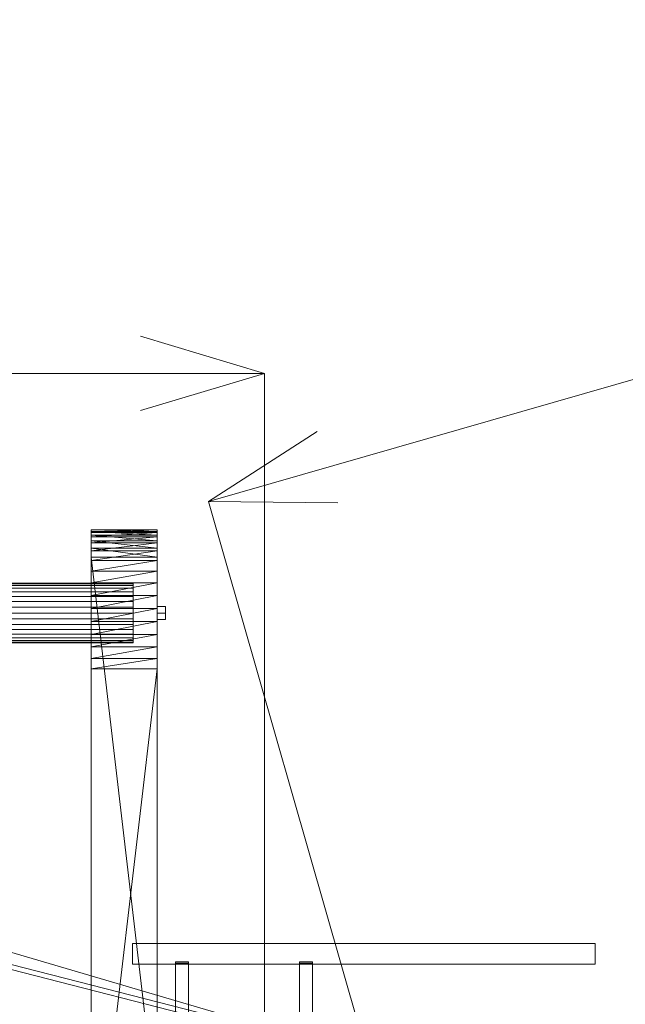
# Model space of a CAD drawing. Header units: millimetres. Extents: x -2233 to 61924, y -68080 to 6847.
# Tile 343 of 656: x 2304 to 3036, y -35363 to -34172. Entities that reach past the tile are written whole.
import ezdxf

# ---------------------------------------------------------------- set-up
doc = ezdxf.new("R2010")
doc.units = ezdxf.units.MM
for name, color, linetype, lineweight in [('COTAS_P', 1, 'Continuous', 0), ('frontal_C04', 7, 'Continuous', 0), ('frontal_secador', 7, 'Continuous', 0)]:
    doc.layers.add(name, color=color, linetype=linetype, lineweight=lineweight)
doc.dimstyles.new('R19_100', dxfattribs={"dimtxt": 250, "dimasz": 150, "dimexe": 150, "dimexo": 80, "dimgap": 100, "dimtad": 1, "dimtih": 1, "dimtoh": 1, "dimdsep": 46, "dimcen": 0.09, "dimadec": 0, "dimazin": 0, "dimtfac": 1, "dimtdec": 4, "dimtofl": 0, "dimtmove": 0, "dimatfit": 3, "dimfxl": 1, "dimtolj": 1, "dimtzin": 0, "dimarcsym": 0})

# ---------------------------------------------------------------- blocks, each defined once
blk = doc.blocks.new('DIM_R27_48')
at = {"layer": 'COTAS_P'}
for p, q in [((-1750, -34600), (-1600, -34555)), ((2600, -34600), (2450, -34555)), ((-1750, -35500), (-1750, -34600)), ((-1750, -34600), (2600, -34600)), ((-1750, -34600), (-1600, -34645)), ((2600, -34600), (2450, -34645)), ((2600, -35500), (2600, -34600))]:
    blk.add_line(p, q, dxfattribs=at)
blk.add_text('4350 P', height=250, dxfattribs=at).set_placement((425, -34500))
blk = doc.blocks.new('DIM_R27_49')
at = {"layer": 'COTAS_P'}
for p, q in [((2531.9, -34754.9), (6515, -33612.7)), ((6515, -33612.7), (6358.4, -33610.8)), ((6515, -33612.7), (6383.2, -33697.3)), ((6763.1, -34477.9), (6515, -33612.7)), ((2531.9, -34754.9), (2663.7, -34670.3)), ((2780, -35620), (2531.9, -34754.9)), ((2531.9, -34754.9), (2688.5, -34756.8))]:
    blk.add_line(p, q, dxfattribs=at)
blk.add_text('4143.62 P', height=250, rotation=16, dxfattribs=at).set_placement((4495.9, -34087.7))

msp = doc.modelspace()

# ---------------------------------------------------------------- linework, layer by layer
at = {"layer": 'frontal_C04'}
for p, q in [((2629.541, -35399.241), (1529.541, -35076.741)), ((2624.025, -35406.022), (1514.118, -35122.276)), ((2625.511, -35400.209), (1515.604, -35116.463)), ((2440, -35290), (3000, -35290)), ((2440, -35290), (2440, -35315)), ((3000, -35315), (3000, -35290)), ((2492, -35313.73), (2492, -35312.27)), ((2492, -35312.27), (2508, -35312.27)), ((2492, -35517.27), (2492, -35312.27)), ((2508, -35312.27), (2508, -35313.73)), ((2508, -35517.27), (2508, -35312.27)), ((2642, -35313.73), (2642, -35312.27)), ((2642, -35312.27), (2658, -35312.27)), ((2642, -35517.27), (2642, -35312.27)), ((2658, -35312.27), (2658, -35313.73)), ((2658, -35517.27), (2658, -35312.27)), ((2440, -35315), (3000, -35315)), ((2508, -35313.73), (2492, -35313.73)), ((2492, -35518.73), (2492, -35313.73)), ((2508, -35313.73), (2508, -35518.73)), ((2658, -35313.73), (2642, -35313.73)), ((2642, -35518.73), (2642, -35313.73)), ((2658, -35313.73), (2658, -35518.73))]:
    msp.add_line(p, q, dxfattribs=at)
at = {"layer": 'frontal_secador'}
for p, q in [((2390, -34789.148), (2390, -34795.776)), ((2390, -34791.246), (2390, -34789.148)), ((2390, -34792.393), (2390, -34789.148)), ((2390, -34789.148), (2390, -34789.534)), ((2390, -34789.148), (2390, -34811.626)), ((2390, -34805.193), (2390, -34789.148)), ((2390, -34789.148), (2390, -35529.09)), ((2390, -34853.63), (2390, -34789.148)), ((2470, -34791.246), (2390, -34789.148)), ((2470, -34789.148), (2390, -34789.148)), ((2470, -34789.148), (2390, -34789.534)), ((2470, -34795.776), (2470, -34789.148)), ((2470, -34789.148), (2470, -34791.246)), ((2470, -34789.148), (2470, -34792.393)), ((2470, -34789.534), (2470, -34789.148)), ((2470, -34811.626), (2470, -34789.148)), ((2470, -34789.148), (2470, -34805.193)), ((2470, -35529.09), (2470, -34789.148)), ((2470, -34789.148), (2470, -34853.63)), ((2390, -34789.534), (2390, -34792.393)), ((2470, -34789.534), (2390, -34789.534)), ((2470, -34789.534), (2390, -34792.393)), ((2390, -34795.776), (2390, -34791.246)), ((2470, -34795.776), (2390, -34791.246)), ((2470, -34791.246), (2390, -34791.246)), ((2390, -34805.193), (2390, -34792.393)), ((2390, -34792.393), (2390, -34797.656)), ((2470, -34792.393), (2390, -34792.393)), ((2470, -34792.393), (2390, -34797.656)), ((2390, -34795.776), (2390, -34811.626)), ((2390, -34802.625), (2390, -34795.776)), ((2470, -34802.625), (2390, -34795.776)), ((2470, -34795.776), (2390, -34795.776)), ((2390, -34797.656), (2390, -34805.193)), ((2470, -34797.656), (2390, -34797.656)), ((2470, -34797.656), (2390, -34805.193)), ((2470, -34792.393), (2470, -34789.534)), ((2470, -34791.246), (2470, -34795.776)), ((2470, -34792.393), (2470, -34805.193)), ((2470, -34797.656), (2470, -34792.393)), ((2470, -34811.626), (2470, -34795.776)), ((2470, -34795.776), (2470, -34802.625)), ((2470, -34805.193), (2470, -34797.656)), ((2390, -34811.626), (2390, -34802.625)), ((2470, -34811.626), (2390, -34802.625)), ((2470, -34802.625), (2390, -34802.625)), ((2390, -34826.293), (2390, -34805.193)), ((2390, -34805.193), (2390, -34814.817)), ((2390, -34853.63), (2390, -34805.193)), ((2470, -34805.193), (2390, -34805.193)), ((2470, -34805.193), (2390, -34814.817)), ((2390, -34811.626), (2390, -35502.557)), ((2390, -34822.557), (2390, -34811.626)), ((2390, -34811.626), (2390, -35529.09)), ((2470, -34822.557), (2390, -34811.626)), ((2470, -34811.626), (2390, -34811.626)), ((2470, -34802.625), (2470, -34811.626)), ((2470, -34805.193), (2470, -34826.293)), ((2470, -34814.817), (2470, -34805.193)), ((2470, -34805.193), (2470, -34853.63)), ((2470, -35502.557), (2470, -34811.626)), ((2470, -34811.626), (2470, -34822.557)), ((2470, -35529.09), (2470, -34811.626)), ((2390, -34814.817), (2390, -34826.293)), ((2470, -34814.817), (2390, -34814.817)), ((2470, -34814.817), (2390, -34826.293)), ((2390, -35502.557), (2390, -34822.557)), ((2470, -35502.557), (2390, -34822.557)), ((2470, -34822.557), (2390, -34822.557)), ((2470, -34826.293), (2470, -34814.817)), ((2470, -34822.557), (2470, -35502.557)), ((2390, -34853.63), (2390, -34826.293)), ((2390, -34826.293), (2390, -34839.338)), ((2470, -34826.293), (2390, -34826.293)), ((2470, -34826.293), (2390, -34839.338)), ((2470, -34826.293), (2470, -34853.63)), ((2470, -34839.338), (2470, -34826.293)), ((2390, -34839.338), (2390, -34853.63)), ((2470, -34839.338), (2390, -34839.338)), ((2470, -34839.338), (2390, -34853.63)), ((2470, -34853.63), (2470, -34839.338)), ((2441, -34854), (2266, -34854)), ((2441, -34854.692), (2266, -34854.692)), ((2441, -34856.74), (2266, -34856.74)), ((2441, -34860.067), (2266, -34860.067)), ((2390, -34884.527), (2390, -34853.63)), ((2390, -34853.63), (2390, -34868.818)), ((2390, -34915.96), (2390, -34853.63)), ((2390, -35657.375), (2390, -34853.63)), ((2390, -34853.63), (2390, -35529.09)), ((2470, -34853.63), (2390, -34853.63)), ((2470, -34853.63), (2390, -34868.818)), ((2441, -34854.692), (2441, -34854)), ((2441, -34856.74), (2441, -34854.692)), ((2441, -34860.067), (2441, -34856.74)), ((2441, -34864.544), (2441, -34860.067)), ((2470, -34853.63), (2470, -34884.527)), ((2470, -34868.818), (2470, -34853.63)), ((2470, -34853.63), (2470, -34915.96)), ((2470, -34853.63), (2470, -35657.375)), ((2470, -35529.09), (2470, -34853.63)), ((2441, -34864.544), (2266, -34864.544)), ((2441, -34869.999), (2266, -34869.999)), ((2390, -34868.818), (2390, -34884.527)), ((2470, -34868.818), (2390, -34868.818)), ((2470, -34868.818), (2390, -34884.527)), ((2441, -34869.999), (2441, -34864.544)), ((2441, -34876.223), (2441, -34869.999)), ((2470, -34884.527), (2470, -34868.818)), ((2441, -34876.223), (2266, -34876.223)), ((2441, -34882.977), (2266, -34882.977)), ((2390, -34915.96), (2390, -34884.527)), ((2390, -34884.527), (2390, -34900.371)), ((2470, -34884.527), (2390, -34884.527)), ((2470, -34884.527), (2390, -34900.371)), ((2441, -34882.977), (2441, -34876.223)), ((2441, -34890), (2441, -34882.977)), ((2470, -34890), (2470, -34882.206)), ((2480, -34882.206), (2470, -34882.206)), ((2470, -34884.527), (2470, -34915.96)), ((2470, -34900.371), (2470, -34884.527)), ((2480, -34890), (2480, -34882.206)), ((2266, -34890), (2441, -34890)), ((2441, -34897.023), (2441, -34890)), ((2470, -34890), (2470, -34897.794)), ((2470, -34890), (2480, -34890)), ((2480, -34897.794), (2480, -34890)), ((2441, -34897.023), (2266, -34897.023)), ((2441, -34903.777), (2266, -34903.777)), ((2390, -34900.371), (2390, -34915.96)), ((2470, -34900.371), (2390, -34900.371)), ((2470, -34900.371), (2390, -34915.96)), ((2441, -34897.023), (2441, -34903.777)), ((2441, -34903.777), (2441, -34910.001)), ((2480, -34897.794), (2470, -34897.794)), ((2470, -34915.96), (2470, -34900.371)), ((2441, -34910.001), (2266, -34910.001)), ((2441, -34915.456), (2266, -34915.456)), ((2441, -34919.933), (2266, -34919.933)), ((2390, -34944.852), (2390, -34915.96)), ((2390, -34915.96), (2390, -34930.91)), ((2390, -35657.375), (2390, -34915.96)), ((2470, -34915.96), (2390, -34915.96)), ((2470, -34915.96), (2390, -34930.91)), ((2441, -34910.001), (2441, -34915.456)), ((2441, -34915.456), (2441, -34919.933)), ((2441, -34919.933), (2441, -34923.26)), ((2470, -34915.96), (2470, -34944.852)), ((2470, -34930.91), (2470, -34915.96)), ((2470, -34915.96), (2470, -35657.375)), ((2441, -34923.26), (2266, -34923.26)), ((2441, -34925.308), (2266, -34925.308)), ((2441, -34926), (2266, -34926)), ((2390, -34930.91), (2390, -34944.852)), ((2470, -34930.91), (2390, -34930.91)), ((2470, -34930.91), (2390, -34944.852)), ((2441, -34923.26), (2441, -34925.308)), ((2441, -34925.308), (2441, -34926)), ((2470, -34944.852), (2470, -34930.91)), ((2390, -35637.443), (2390, -34944.852)), ((2390, -34944.852), (2390, -34957.443)), ((2390, -35657.375), (2390, -34944.852)), ((2470, -34944.852), (2390, -34944.852)), ((2470, -34944.852), (2390, -34957.443)), ((2470, -34944.852), (2470, -35637.443)), ((2470, -34957.443), (2470, -34944.852)), ((2470, -34944.852), (2470, -35657.375)), ((2390, -34957.443), (2390, -35637.443)), ((2470, -34957.443), (2390, -34957.443)), ((2470, -34957.443), (2390, -35637.443)), ((2470, -35637.443), (2470, -34957.443))]:
    msp.add_line(p, q, dxfattribs=at)

# ---------------------------------------------------------------- dimensions: what is measured, and where the dimension line sits
at = {"layer": 'COTAS_P'}
for p1, p2, picture, middle in [((2780, -35620), (6763.1079, -34477.8622), 'DIM_R27_49', (4523.4803, -34183.7956)), ((-1750, -35500), (2600, -35500), 'DIM_R27_48', (425, -34600))]:
    dim = msp.add_aligned_dim(p1=p1, p2=p2, distance=900, text='<> P', dimstyle='R19_100', dxfattribs=at)
    dim.commit()
    dim.dimension.update_dxf_attribs({"geometry": picture, "text_midpoint": middle})

doc.saveas('drawing.dxf')
